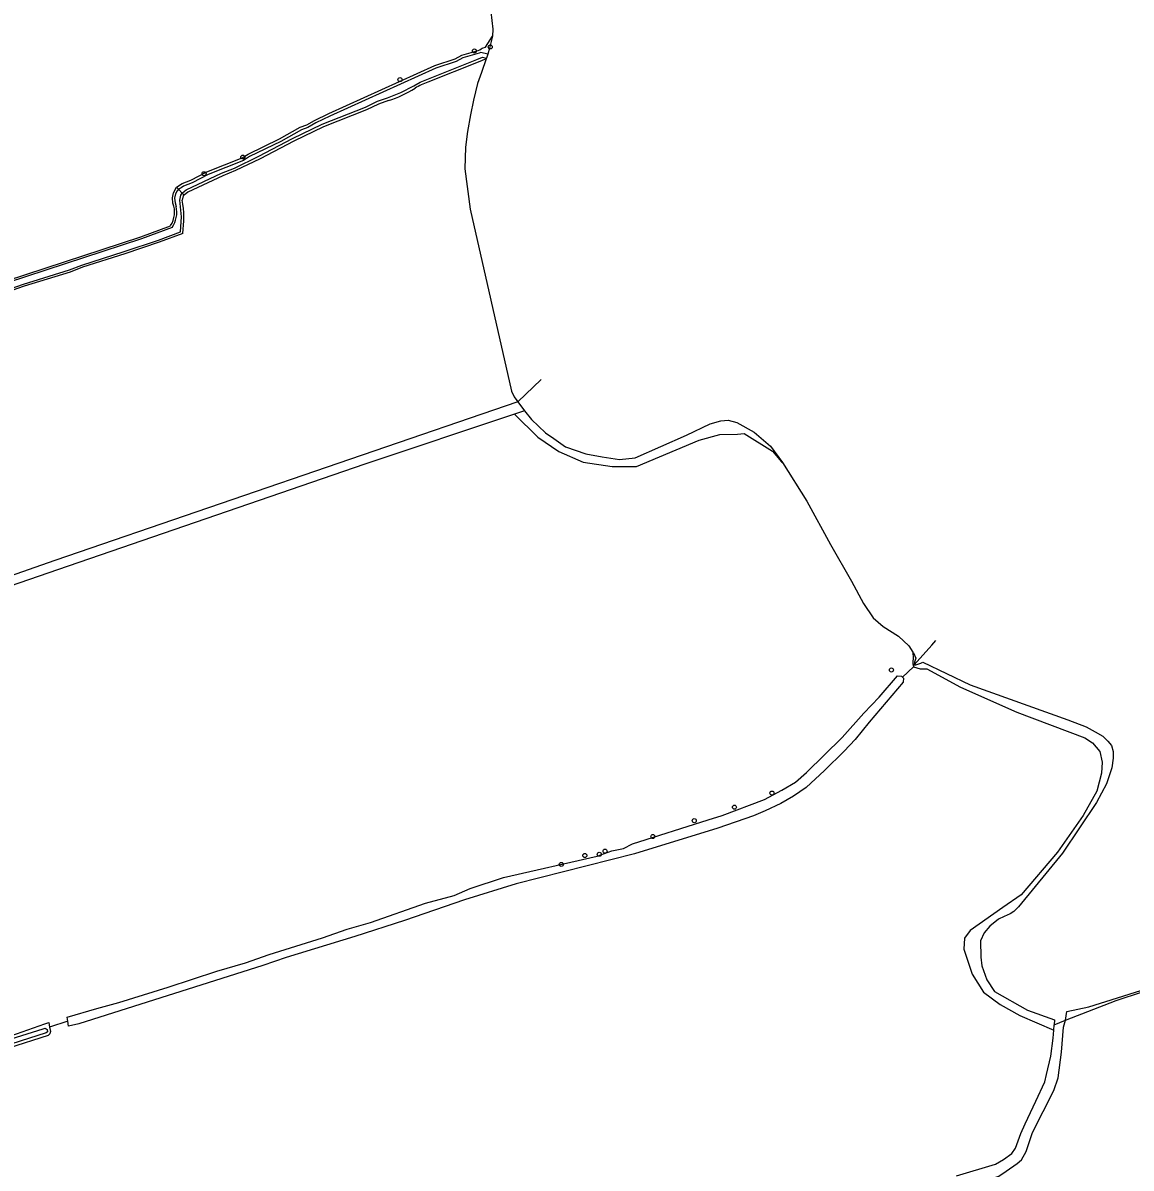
# Model space of a CAD drawing. Extents: x 162880 to 165536, y 384011 to 385179.
# Drawn here: x 165106.6 to 165373.5, y 384548.7 to 384824.6 of the extents above; entities that cross this region are included whole.
import ezdxf

# ---------------------------------------------------------------- set-up
doc = ezdxf.new("R2010")
doc.units = 0
for name, color, linetype in [('IMGEO_Boom', 7, 'Continuous'), ('IMGEO_Bouwland', 7, 'Continuous'), ('IMGEO_Grasland_agrarisch', 7, 'Continuous'), ('IMGEO_Loofbos', 7, 'Continuous'), ('IMGEO_Oever', 7, 'Continuous'), ('IMGEO_Rivier', 7, 'Continuous'), ('IMGEO_Waterloop', 7, 'Continuous')]:
    doc.layers.add(name, color=color, linetype=linetype)

msp = doc.modelspace()

# ---------------------------------------------------------------- linework, layer by layer
at = {"layer": 'IMGEO_Boom'}
for centre in [(165215.35, 384817.83), (165219.15, 384818.8), (165197.41, 384810.92), (165159.54, 384792.25), (165150.2, 384788.25), (165315.81, 384668.72), (165287.02, 384639.07), (165277.99, 384635.68), (165268.31, 384632.43), (165258.34, 384628.61), (165246.82, 384625.07), (165241.94, 384624.04), (165245.42, 384624.33), (165236.26, 384621.88)]:
    msp.add_circle(centre, 0.489, dxfattribs=at)
at = {"layer": 'IMGEO_Bouwland'}
for points in [[(165143.58, 384785.04), (165144.94, 384785.88), (165147.02, 384786.69), (165150.89, 384788.69), (165159.41, 384792.09), (165160.81, 384793), (165168.39, 384796.66), (165173.37, 384799.48), (165174.93, 384800.02), (165176.85, 384801.11), (165180.24, 384802.75), (165205.83, 384814.3), (165210.68, 384815.89), (165212.28, 384816.83), (165216.25, 384817.97), (165216.61, 384818.1), (165217, 384818.34), (165217.18, 384818.46), (165217.44, 384818.58), (165218.04, 384818.73), (165219.69, 384821.36)], [(165218.19, 384815.92), (165216.22, 384815.13), (165204.14, 384810.28)], [(165194.61, 384805.88), (165192.24, 384805.04), (165189.36, 384803.67), (165178.97, 384799.53), (165171.85, 384796.12), (165163.75, 384791.84), (165157.81, 384788.99), (165154.7, 384787.76), (165146.28, 384783.78), (165145.38, 384783.1)], [(165142.7, 384781.14), (165142.58, 384782.42), (165142.82, 384783.62), (165143.58, 384785.04)], [(165145.38, 384783.1), (165145.14, 384782.92), (165144.93, 384781.88)], [(164962.79, 384712.1), (164962.14, 384713.44), (164964.6, 384714.41), (164968.4, 384715.51), (164969.78, 384716.35), (164974.48, 384718.25), (164977.24, 384719.11), (164986.92, 384722.94), (164992.99, 384724.76), (164996.33, 384726.05), (165000, 384727.19), (165011.3, 384730.9), (165027.44, 384736.53), (165030.7, 384738.11), (165032.28, 384738.45), (165037.43, 384740.19), (165046.15, 384743.72), (165050.01, 384745.02), (165053.41, 384745.9), (165056.19, 384746.81), (165065.15, 384750), (165084.11, 384756.44), (165134.94, 384773.04), (165142.14, 384775.74)], [(165145.07, 384773.86), (165139.37, 384771.76), (165131.12, 384768.97), (165120.92, 384765.75), (165117.96, 384764.58), (165106.87, 384761.16), (165093.79, 384756.59), (165073.23, 384750), (165052.59, 384743.04), (165042.71, 384739.46), (165039.45, 384738.55), (165029.86, 384734.99), (165020.92, 384732.3), (164996.92, 384723.05), (164977.03, 384715.99), (164964.18, 384711.67), (164962.79, 384712.1)]]:
    msp.add_lwpolyline(points, dxfattribs=at)
for centre, radius, start, end in [((165207.02, 384800.03), 10.64, 105.6765, 124.062), ((165185.73, 384833.68), 29.18, 287.7181, 301.6946), ((165137.12, 384779), 5.98, 326.9786, 21.0421), ((165121.04, 384777.46), 24.3, 351.4886, 10.4838)]:
    msp.add_arc(centre, radius, start, end, dxfattribs=at)
at = {"layer": 'IMGEO_Grasland_agrarisch'}
for points in [[(165225.01, 384730.35), (165230.61, 384724.82), (165235.68, 384721.32), (165241.52, 384718.76), (165248.55, 384717.74), (165254.42, 384717.74), (165269.48, 384724.07), (165274.5, 384725.42), (165278.72, 384725.51), (165280.32, 384725.67), (165287.17, 384721.45), (165289.36, 384718.88), (165289.6, 384718.72)], [(165321, 384673), (165321.05, 384671.54), (165320.98, 384670.65), (165320.94, 384670.22), (165321.1, 384669.45)], [(165321.1, 384669.45), (165318.49, 384666.98)], [(165321.1, 384669.45), (165322.74, 384669.03), (165324.32, 384669.03), (165332.47, 384664.58), (165346.04, 384658.57), (165362.39, 384652.38), (165364.25, 384651.16), (165366, 384649.11), (165366.57, 384646.49), (165366.43, 384643.87), (165365.32, 384639.54), (165362.03, 384633.63), (165355.81, 384624.83), (165347.06, 384614.59), (165342.62, 384611.47), (165334.75, 384605.95), (165333.45, 384604.13), (165333.22, 384601.49), (165335.26, 384595.46), (165337.98, 384591.12), (165341.99, 384588.12), (165346.74, 384585.51), (165354.92, 384581.94)], [(165051.44, 384564.06), (165064.48, 384568.36), (165065.11, 384568.57), (165075.36, 384572.26), (165077.29, 384572.81), (165096.13, 384578.17), (165102.29, 384580.09), (165111.88, 384583.5), (165112.8, 384583.77), (165113, 384582.65)], [(165117.38, 384584.09), (165113, 384582.65)], [(165113, 384582.65), (165113.18, 384581.61), (165113.06, 384581.07), (165112.65, 384580.64), (165093.45, 384574.55), (165089.97, 384573.55), (165084.17, 384571.44), (165081.03, 384570.58), (165079.29, 384569.94), (165067.23, 384565.52), (165066.43, 384565.39), (165065.08, 384565.16), (165047.73, 384559.24), (165044.39, 384558.4), (165027.33, 384552.68), (165026.5, 384552.81), (165025.98, 384553.26)]]:
    msp.add_lwpolyline(points, dxfattribs=at)
at = {"layer": 'IMGEO_Loofbos'}
msp.add_lwpolyline([(165357.76, 384584.34), (165369.92, 384589.1), (165376.26, 384591.22), (165382.9, 384592.49), (165389.19, 384593.97), (165391.96, 384595.18)], dxfattribs=at)
at = {"layer": 'IMGEO_Oever'}
for points in [[(165143.58, 384785.04), (165144.07, 384784.5)], [(165144.93, 384783.58), (165145.38, 384783.1)]]:
    msp.add_lwpolyline(points, dxfattribs=at)
at = {"layer": 'IMGEO_Rivier'}
for points in [[(165215.43, 384842.42), (165217.21, 384839.17), (165218.46, 384836.08), (165219, 384833.61), (165219.03, 384833.53), (165219.08, 384829.3), (165219.81, 384823.05), (165219.69, 384821.36)], [(165219.69, 384821.36), (165218.99, 384818.51), (165218.55, 384817.08)], [(165218.19, 384815.92), (165217.08, 384812.65), (165216.11, 384809.96), (165215.14, 384805.97), (165214.39, 384802.44), (165213.68, 384798.44), (165213.19, 384794.64), (165213.03, 384789.46), (165214.28, 384779.7), (165224.29, 384735.9), (165224.89, 384734.51), (165225.82, 384733.3)], [(165218.25, 384816.11), (165218.19, 384815.92)], [(165218.55, 384817.08), (165218.25, 384816.11)], [(165225.82, 384733.3), (165231.45, 384738.7)], [(165225.82, 384733.3), (165227.44, 384731.16)], [(165227.44, 384731.16), (165229.1, 384729.06), (165232.49, 384725.86), (165234.48, 384724.47), (165237.29, 384722.5), (165242.2, 384720.78), (165246.13, 384720.06), (165250.28, 384719.41), (165254.04, 384719.79), (165266.41, 384725.27), (165272.1, 384727.97), (165274.73, 384728.74), (165276.47, 384728.89), (165278.58, 384728.35), (165282.77, 384726.01), (165286.67, 384722.59), (165289.6, 384718.72)], [(165289.6, 384718.72), (165295.46, 384709.38), (165301.14, 384698.96), (165306.16, 384690.14), (165309.09, 384684.71), (165311.39, 384681.25), (165313.85, 384679.19), (165317.5, 384676.83), (165320.01, 384674.52), (165321, 384673)], [(165321.31, 384669.94), (165325.57, 384674.67), (165326.54, 384675.85)], [(165321, 384673), (165321.12, 384672.81), (165321.7, 384671.57), (165321.36, 384670.6), (165321.31, 384669.94)], [(165321.31, 384669.94), (165321.71, 384669.98), (165322.2, 384670.1), (165322.89, 384670.39), (165323.35, 384670.58), (165334.8, 384665.11), (165358.34, 384656.72), (165362.71, 384655.04), (165364.93, 384653.86), (165366.74, 384652.81), (165367.96, 384651.55), (165368.84, 384650.51), (165369.26, 384649.11), (165369.21, 384647.51), (165368.92, 384645.16), (165367.62, 384641.3), (165365.22, 384636.76), (165356.99, 384624.58), (165346.45, 384611.67), (165345.27, 384610.57), (165344.39, 384609.99), (165342.93, 384609.31), (165341.57, 384608.7), (165339.55, 384607.01), (165338.16, 384605.41), (165337.29, 384603.46), (165337.32, 384599.58), (165337.62, 384597.47), (165338.79, 384594.1), (165340.64, 384591.25), (165348.57, 384586.74), (165355.09, 384584.43), (165355, 384583.21)], [(165357.76, 384584.34), (165358.08, 384586.44), (165363.39, 384587.6), (165370.31, 384589.78), (165384.8, 384594.36)], [(165355, 384583.21), (165357.76, 384584.34)]]:
    msp.add_lwpolyline(points, dxfattribs=at)
at = {"layer": 'IMGEO_Waterloop'}
for points in [[(165218.55, 384817.08), (165216.91, 384817.47), (165216.46, 384817.31), (165212.56, 384816.19), (165210.97, 384815.25), (165206.08, 384813.65), (165180.54, 384802.12), (165177.17, 384800.5), (165175.22, 384799.38), (165173.65, 384798.84), (165168.71, 384796.04), (165161.15, 384792.4), (165159.74, 384791.47), (165151.18, 384788.06), (165147.31, 384786.06), (165145.25, 384785.25), (165144.66, 384784.89), (165144.07, 384784.5)], [(165144.93, 384783.58), (165145.46, 384784.03), (165145.92, 384784.38), (165154.42, 384788.4), (165157.53, 384789.62), (165163.44, 384792.46), (165171.54, 384796.74), (165178.69, 384800.17), (165189.08, 384804.3), (165191.98, 384805.69), (165194.37, 384806.54), (165197.63, 384807.8), (165200.72, 384809.46), (165202.25, 384810.32), (165203.89, 384810.93), (165215.96, 384815.78), (165217.32, 384816.32), (165218.25, 384816.11)], [(165093.62, 384757.1), (165106.7, 384761.67), (165117.78, 384765.08), (165120.74, 384766.26), (165130.95, 384769.48), (165139.2, 384772.27), (165144.56, 384774.24), (165144.8, 384777.86), (165144.39, 384781.9), (165144.63, 384783.11), (165144.93, 384783.58)], [(165144.07, 384784.5), (165143.7, 384784.12), (165143.33, 384783.44), (165143.12, 384782.39), (165143.23, 384781.25), (165143.5, 384780.36)], [(165144.93, 384783.58), (165144.07, 384784.5)], [(165142.51, 384775.31), (165135.11, 384772.54), (165084.29, 384755.93)], [(165225.82, 384733.3), (165188.31, 384720.43), (165114.24, 384695.07), (165068.54, 384679.15), (165006.25, 384657.68), (165006.84, 384656.36)], [(165225.01, 384730.35), (165188.98, 384718.28), (165114.91, 384692.84), (165069.22, 384677.1), (165007.26, 384655.43), (165006.84, 384656.36)], [(165227.44, 384731.16), (165225.01, 384730.35)], [(165117.38, 384584.09), (165117.22, 384585.07), (165124.35, 384587.17), (165129.71, 384588.59), (165141.52, 384592.28), (165153.26, 384596.15), (165160.19, 384598.17), (165165.87, 384600.21), (165178.72, 384604.24), (165184.65, 384606.29), (165190.29, 384607.91), (165203.58, 384612.52), (165210.46, 384614.42), (165214.32, 384616.1), (165222.31, 384618.77), (165244.92, 384623.88), (165248.48, 384625.12), (165251.23, 384625.69), (165253.41, 384626.83), (165271.66, 384632.64), (165275.04, 384633.63), (165285.21, 384637.51), (165289.37, 384639.74), (165292.71, 384641.68), (165295.33, 384644.02), (165303.94, 384652.44), (165309.18, 384658.35), (165312.88, 384662.21), (165317.27, 384667.32), (165318.27, 384667.2), (165318.49, 384666.98)], [(165318.49, 384666.98), (165318.7, 384666.76), (165318.63, 384665.77), (165310.47, 384656.12), (165307.06, 384652), (165304.38, 384649.17), (165299.71, 384644.48), (165295.25, 384640.38), (165292.22, 384638.29), (165289.17, 384636.54), (165285.42, 384634.8), (165282.58, 384633.57), (165273.96, 384630.62), (165253.93, 384624.43), (165225.39, 384617.17), (165212.94, 384613.36), (165198.49, 384608.41), (165186.57, 384604.52), (165169.96, 384599.47), (165164.37, 384597.55), (165120.04, 384583.52), (165117.57, 384582.95), (165117.38, 384584.09)], [(165314.86, 384538.89), (165314.83, 384539.54), (165315.22, 384540.2), (165319.43, 384541.61), (165327.92, 384543.48), (165334.93, 384545.1), (165340.04, 384546.26), (165341.66, 384546.79), (165343.46, 384548.01), (165346.07, 384549.86), (165347.16, 384550.76), (165348.24, 384552.74), (165349.83, 384557.35), (165354.96, 384567.4), (165355.98, 384570.45), (165356.8, 384576.67), (165357.25, 384582.69), (165357.76, 384584.34)], [(165111.96, 384582.42), (165112.44, 384582.09), (165112.47, 384581.59), (165112.19, 384581.29), (165093.29, 384575.29)], [(165102.49, 384579.47), (165111.41, 384582.32), (165111.96, 384582.42)], [(165331.49, 384546.84), (165340.89, 384549.7), (165342.82, 384550.81), (165344.8, 384552.27), (165345.68, 384553.54), (165346.95, 384557.11), (165348.01, 384559.38), (165350.57, 384564.86), (165352.74, 384569.55), (165353.14, 384571.29), (165354.21, 384575.73), (165354.81, 384580.03), (165354.92, 384581.94)], [(165354.92, 384581.94), (165355, 384583.21)]]:
    msp.add_lwpolyline(points, dxfattribs=at)
msp.add_arc((165137.05, 384778.99), 6.59, 325.9765, 11.9454, dxfattribs=at)

doc.saveas('drawing.dxf')
